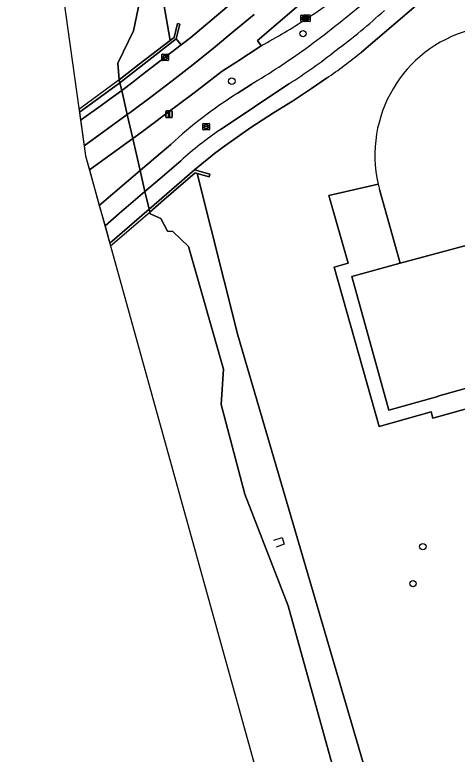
# Model space of a CAD drawing. Extents: x 159053 to 160042, y 380449 to 381423.
# Drawn here: x 159052.5 to 159120.1, y 381045.6 to 381158.5 of the extents above; entities that cross this region are included whole.
import ezdxf

# ---------------------------------------------------------------- set-up
doc = ezdxf.new("R2010")
doc.units = 0
for name, color, linetype in [('IMGEO_Berm_groen', 7, 'Continuous'), ('IMGEO_Berm_open', 7, 'Continuous'), ('IMGEO_Boom', 7, 'Continuous'), ('IMGEO_Damwand', 7, 'Continuous'), ('IMGEO_Dek', 7, 'Continuous'), ('IMGEO_Fietspad_gesloten', 7, 'Continuous'), ('IMGEO_Groenvoorziening', 7, 'Continuous'), ('IMGEO_Kolk', 7, 'Continuous'), ('IMGEO_Lichtmast', 7, 'Continuous'), ('IMGEO_Muur', 7, 'Continuous'), ('IMGEO_Oever', 7, 'Continuous'), ('IMGEO_OVBaan_gesloten', 7, 'Continuous'), ('IMGEO_Pand', 7, 'Continuous'), ('IMGEO_Rijbaan_regionaal_gesloten', 7, 'Continuous'), ('IMGEO_Rioolput', 7, 'Continuous'), ('IMGEO_Voetpad_open', 7, 'Continuous'), ('IMGEO_Waterloop', 7, 'Continuous')]:
    doc.layers.add(name, color=color, linetype=linetype)

msp = doc.modelspace()

# ---------------------------------------------------------------- linework, layer by layer
at = {"layer": 'IMGEO_Berm_groen'}
for points in [[(159067.68, 381207.53), (159068.01, 381205.75), (159067.65, 381205.71), (159072.16, 381177.99), (159076.23, 381154.57), (159076.85, 381155.05), (159077.38, 381157.18), (159077.74, 381157.09), (159077.17, 381154.83), (159077.91, 381153.94), (159078.12, 381154.1), (159079.4, 381155.04), (159109.43, 381180.39), (159137.66, 381204.46), (159189.01, 381248.45)], [(159090.16, 381153.79), (159086.41, 381151.33), (159084.21, 381149.9), (159081.93, 381148.16), (159079.89, 381146.61), (159075.74, 381143.48), (159073.22, 381141.59), (159071.83, 381140.55), (159070.54, 381139.62), (159071.66, 381134.73), (159072.68, 381135.6), (159074.08, 381136.79), (159076.35, 381138.72)], [(159086.48, 381146.51), (159088.6, 381147.89)]]:
    msp.add_lwpolyline(points, dxfattribs=at)
for centre, radius, start, end in [((159055.32, 381224.16), 78.29, 302.3058, 308.4202), ((159001.68, 381283.69), 161.43, 306.1778, 310.1395), ((159054.26, 381221.68), 76.79, 297.8663, 303.9601), ((159028.95, 381247.89), 116.44, 300.811, 305.7448), ((159123.73, 381087.59), 69.71, 122.2976, 132.8144)]:
    msp.add_arc(centre, radius, start, end, dxfattribs=at)
at = {"layer": 'IMGEO_Berm_open'}
for points in [[(159077.91, 381153.94), (159077.17, 381154.83), (159068.57, 381148.14), (159068.84, 381146.97), (159070.53, 381148.22), (159071.84, 381149.23)], [(159062.55, 381142.43), (159062.69, 381142.53), (159065.69, 381144.65), (159066.67, 381145.38), (159068.84, 381146.97), (159068.57, 381148.14), (159062.52, 381143.74), (159062.38, 381143.64)], [(159065.42, 381129.41), (159071.66, 381134.73), (159070.54, 381139.62), (159063.91, 381134.84)]]:
    msp.add_lwpolyline(points, close=True, dxfattribs=at)
at = {"layer": 'IMGEO_Boom'}
for centre in [(159096.55, 381155.63), (159085.67, 381148.38), (159114.86, 381077.31), (159113.36, 381071.66)]:
    msp.add_circle(centre, 0.489, dxfattribs=at)
at = {"layer": 'IMGEO_Damwand'}
for points in [[(159068.57, 381148.14), (159068.46, 381148.6), (159068.25, 381151.13), (159070.63, 381156.05)], [(159074.83, 381127.42), (159073.19, 381128.11)]]:
    msp.add_lwpolyline(points, dxfattribs=at)
at = {"layer": 'IMGEO_Dek'}
msp.add_lwpolyline([(159067.14, 381123.23), (159073.13, 381128.4), (159073.02, 381128.85), (159072.4, 381131.55), (159071.66, 381134.73), (159070.54, 381139.62), (159068.84, 381146.97), (159068.57, 381148.14), (159068.46, 381148.6), (159062.46, 381144.17), (159062.32, 381144.07), (159063.32, 381136.98)], close=True, dxfattribs=at)
at = {"layer": 'IMGEO_Fietspad_gesloten'}
for points in [[(159083.88, 381140.97), (159094.37, 381147.96)], [(159088.6, 381147.89), (159086.48, 381146.51)], [(159076.35, 381138.72), (159074.08, 381136.79), (159072.68, 381135.6), (159071.66, 381134.73), (159072.4, 381131.55), (159074.67, 381133.49), (159077.88, 381136.24)]]:
    msp.add_lwpolyline(points, dxfattribs=at)
msp.add_lwpolyline([(159066.29, 381126.29), (159068.44, 381128.16), (159072.4, 381131.55), (159071.66, 381134.73), (159065.42, 381129.41)], close=True, dxfattribs=at)
for centre, radius, start, end in [((159001.68, 381283.69), 161.43, 306.1778, 310.1395), ((159045.99, 381227.93), 93.24, 306.6238, 312.4992), ((159028.95, 381247.89), 116.44, 300.811, 305.7448), ((159051.11, 381216.62), 81.15, 302.2123, 308.4834), ((159123.73, 381087.59), 69.71, 122.2976, 132.8144), ((159118.05, 381091.42), 60.19, 124.5995, 131.8743)]:
    msp.add_arc(centre, radius, start, end, dxfattribs=at)
at = {"layer": 'IMGEO_Groenvoorziening'}
for points in [[(159172.15, 381181.76), (159168.7, 381185.79), (159158.25, 381197.98), (159147.69, 381188.91), (159105.47, 381152.83)], [(159100.16, 381148.83), (159097.86, 381147.28), (159094.92, 381145.35), (159092.06, 381143.57), (159088.57, 381141.29), (159084.76, 381138.61), (159083.01, 381137.32), (159079.97, 381134.84), (159082.32, 381134.16), (159082.21, 381133.76), (159080.36, 381134.29), (159086.61, 381109.6), (159107.12, 381039.64)], [(159135.36, 381102.22), (159116.4, 381096.91), (159116.13, 381097.88), (159108.21, 381095.66), (159101.3, 381120.01), (159103.43, 381120.62), (159100.51, 381130.91), (159108.04, 381132.65)]]:
    msp.add_lwpolyline(points, dxfattribs=at)
for centre, radius, start, end in [((159127.34, 381137.1), 19.81, 105.6822, 192.9968), ((159056.93, 381211.78), 76.36, 304.4781, 309.4685)]:
    msp.add_arc(centre, radius, start, end, dxfattribs=at)
at = {"layer": 'IMGEO_Kolk'}
for p, q in [((159096.22, 381157.55), (159096.22, 381158.4)), ((159096.3, 381158.48), (159097.15, 381158.48)), ((159096.48, 381157.97), (159096.48, 381157.98)), ((159096.92, 381157.93), (159096.52, 381157.93)), ((159096.53, 381158.02), (159096.92, 381158.02)), ((159096.66, 381157.56), (159096.66, 381158.41)), ((159096.71, 381158.26), (159096.74, 381158.26)), ((159096.73, 381157.7), (159096.71, 381157.7)), ((159096.73, 381158.49), (159097.59, 381158.49)), ((159096.92, 381157.98), (159096.92, 381157.99)), ((159096.96, 381158.03), (159097.36, 381158.03)), ((159097.36, 381157.94), (159096.96, 381157.94)), ((159096.97, 381157.98), (159096.97, 381157.97)), ((159097.17, 381157.71), (159097.14, 381157.71)), ((159097.15, 381158.27), (159097.17, 381158.27)), ((159097.22, 381158.4), (159097.22, 381157.55)), ((159097.4, 381157.99), (159097.4, 381157.98)), ((159097.66, 381158.41), (159097.66, 381157.56)), ((159097.15, 381157.48), (159096.3, 381157.48)), ((159097.59, 381157.49), (159096.73, 381157.49)), ((159074.98, 381151.6), (159074.98, 381152.45)), ((159075.06, 381152.52), (159075.91, 381152.52)), ((159075.28, 381152.07), (159075.68, 381152.07)), ((159075.47, 381152.3), (159075.49, 381152.3)), ((159075.98, 381152.45), (159075.98, 381151.6)), ((159075.91, 381151.52), (159075.06, 381151.52)), ((159075.24, 381152.02), (159075.24, 381152.03)), ((159075.68, 381151.98), (159075.28, 381151.98)), ((159075.49, 381151.74), (159075.47, 381151.74)), ((159075.72, 381152.03), (159075.72, 381152.02))]:
    msp.add_line(p, q, dxfattribs=at)
for points in [[(159096.22, 381157.55), (159096.22, 381158.4)], [(159096.3, 381158.48), (159097.15, 381158.48)], [(159096.66, 381157.56), (159096.66, 381158.41)], [(159096.73, 381158.49), (159097.59, 381158.49)], [(159097.22, 381158.4), (159097.22, 381157.55)], [(159097.66, 381158.41), (159097.66, 381157.56)], [(159097.15, 381157.48), (159096.3, 381157.48)], [(159097.59, 381157.49), (159096.73, 381157.49)], [(159074.98, 381151.6), (159074.98, 381152.45)], [(159075.06, 381152.52), (159075.91, 381152.52)], [(159075.98, 381152.45), (159075.98, 381151.6)], [(159075.91, 381151.52), (159075.06, 381151.52)]]:
    msp.add_lwpolyline(points, dxfattribs=at)
for centre, radius, start, end in [((159096.3, 381158.4), 0.0765, 91.552, 178.448), ((159096.3, 381158.4), 0.0765, 91.552, 178.448), ((159096.52, 381157.98), 0.0403, 85.8775, 175.7526), ((159096.52, 381157.97), 0.0366, 178.938, 274.7102), ((159096.74, 381158.41), 0.0765, 91.552, 178.448), ((159096.74, 381158.41), 0.0765, 91.552, 178.448), ((159096.96, 381157.99), 0.0403, 85.8775, 175.7526), ((159096.93, 381157.98), 0.0386, 1.7309, 96.639), ((159096.95, 381157.98), 0.0366, 178.938, 274.7102), ((159096.92, 381157.98), 0.043, 264.8664, 352.4533), ((159097.15, 381158.4), 0.0765, 1.552, 88.448), ((159097.15, 381158.4), 0.0765, 1.552, 88.448), ((159097.36, 381157.99), 0.0386, 1.7309, 96.639), ((159097.36, 381157.99), 0.043, 264.8664, 352.4533), ((159097.58, 381158.41), 0.0765, 1.552, 88.448), ((159097.58, 381158.41), 0.0765, 1.552, 88.448), ((159096.3, 381157.55), 0.0765, 181.552, 268.448), ((159096.3, 381157.55), 0.0765, 181.552, 268.448), ((159096.74, 381157.56), 0.0765, 181.552, 268.448), ((159096.74, 381157.56), 0.0765, 181.552, 268.448), ((159097.15, 381157.55), 0.0765, 271.552, 358.448), ((159097.15, 381157.55), 0.0765, 271.552, 358.448), ((159097.58, 381157.56), 0.0765, 271.552, 358.448), ((159097.58, 381157.56), 0.0765, 271.552, 358.448), ((159075.06, 381152.45), 0.0765, 91.552, 178.448), ((159075.06, 381152.45), 0.0765, 91.552, 178.448), ((159075.28, 381152.03), 0.0403, 85.8775, 175.7526), ((159075.69, 381152.03), 0.0386, 1.7309, 96.639), ((159075.91, 381152.45), 0.0765, 1.552, 88.448), ((159075.91, 381152.45), 0.0765, 1.552, 88.448), ((159075.06, 381151.6), 0.0765, 181.552, 268.448), ((159075.06, 381151.6), 0.0765, 181.552, 268.448), ((159075.28, 381152.02), 0.0366, 178.938, 274.7102), ((159075.68, 381152.02), 0.043, 264.8664, 352.4533), ((159075.91, 381151.6), 0.0765, 271.552, 358.448), ((159075.91, 381151.6), 0.0765, 271.552, 358.448)]:
    msp.add_arc(centre, radius, start, end, dxfattribs=at)
for centre, major_axis, ratio, start_param, end_param in [((159096.71, 381157.98), (-0.387, 0.002), 0.722429, 4.712389, 7.853982), ((159096.73, 381157.98), (-0.39, 0.002), 0.717154, 1.570796, 4.712389), ((159097.15, 381157.99), (-0.387, 0.002), 0.722429, 4.712389, 7.853982), ((159097.17, 381157.99), (-0.39, 0.002), 0.717154, 1.570796, 4.712389), ((159075.47, 381152.02), (-0.387, 0.002), 0.722429, 4.712389, 7.853982), ((159075.49, 381152.02), (-0.39, 0.002), 0.717154, 1.570796, 4.712389)]:
    msp.add_ellipse(centre, major_axis=major_axis, ratio=ratio, start_param=start_param, end_param=end_param, dxfattribs=at)
at = {"layer": 'IMGEO_Lichtmast'}
for p, q in [((159075.57, 381142.93), (159075.57, 381143.73)), ((159075.57, 381143.73), (159075.57, 381142.93)), ((159075.67, 381143.83), (159076.46, 381143.83)), ((159076.46, 381143.83), (159075.67, 381143.83)), ((159076.56, 381143.73), (159076.56, 381142.93)), ((159076.56, 381142.93), (159076.56, 381143.73)), ((159076.46, 381142.83), (159075.67, 381142.83)), ((159075.67, 381142.83), (159076.46, 381142.83))]:
    msp.add_line(p, q, dxfattribs=at)
msp.add_lwpolyline([(159075.99, 381143.71), (159076.14, 381143.71), (159076.14, 381142.96), (159075.99, 381142.96), (159075.99, 381143.71)], dxfattribs=at)
for centre, start, end in [((159075.67, 381143.73), 90, 180), ((159075.67, 381143.73), 90, 180), ((159076.46, 381143.73), 0, 90), ((159076.46, 381143.73), 360, 90), ((159075.67, 381142.93), 180, 270), ((159075.67, 381142.93), 180, 270), ((159076.46, 381142.93), 270, 0), ((159076.46, 381142.93), 270, 0)]:
    msp.add_arc(centre, 0.1, start, end, dxfattribs=at)
at = {"layer": 'IMGEO_Muur'}
for points in [[(159077.17, 381154.83), (159077.74, 381157.09), (159077.38, 381157.18), (159076.85, 381155.05), (159076.23, 381154.57), (159071.53, 381150.96), (159068.46, 381148.6), (159068.57, 381148.14)], [(159062.38, 381143.64), (159062.52, 381143.74), (159068.57, 381148.14), (159068.46, 381148.6), (159062.46, 381144.17), (159062.32, 381144.07)], [(159075.26, 381130.24), (159080.06, 381134.38), (159080.36, 381134.29), (159082.21, 381133.76), (159082.32, 381134.16), (159079.97, 381134.84), (159073.02, 381128.85), (159073.13, 381128.4)], [(159067.14, 381123.23), (159073.13, 381128.4), (159073.02, 381128.85), (159067.01, 381123.67)]]:
    msp.add_lwpolyline(points, close=True, dxfattribs=at)
msp.add_lwpolyline([(159092.09, 381078.32), (159093.35, 381078.71), (159093.67, 381077.71), (159092.47, 381077.23)], dxfattribs=at)
at = {"layer": 'IMGEO_Oever'}
for points in [[(159061.27, 381216.06), (159058.75, 381215.52), (159060.14, 381206.75), (159060.72, 381205.13), (159064.46, 381201.91), (159067.71, 381187.45), (159070.25, 381175.83), (159070.46, 381171.85), (159070.91, 381164.57), (159071.63, 381160.68), (159070.63, 381156.05), (159068.25, 381151.13), (159068.46, 381148.6), (159071.53, 381150.96), (159076.23, 381154.57), (159072.16, 381177.99), (159067.65, 381205.71), (159067.43, 381207.02)], [(159107.12, 381039.64), (159086.61, 381109.6), (159080.36, 381134.29), (159080.06, 381134.38), (159075.26, 381130.24), (159073.13, 381128.4), (159073.19, 381128.11), (159074.83, 381127.42), (159075.86, 381125.49), (159076.64, 381125.42), (159079.04, 381123.16), (159084.39, 381104.42), (159084.03, 381099), (159087.66, 381085.35), (159094.3, 381068.29), (159105.01, 381029.62)]]:
    msp.add_lwpolyline(points, dxfattribs=at)
at = {"layer": 'IMGEO_OVBaan_gesloten'}
msp.add_lwpolyline([(159125.31, 381180.98), (159144.99, 381197.81), (159142.91, 381200.21), (159089.57, 381154.57), (159090.16, 381153.79)], dxfattribs=at)
for centre, radius, start, end in [((159055.32, 381224.16), 78.29, 302.3058, 308.4202), ((159054.26, 381221.68), 76.79, 297.8663, 303.9601)]:
    msp.add_arc(centre, radius, start, end, dxfattribs=at)
at = {"layer": 'IMGEO_Pand'}
msp.add_lwpolyline([(159108.24, 381131.86), (159111.38, 381120.61), (159127.35, 381124.88), (159125.16, 381132.71), (159125.14, 381132.78), (159125.13, 381132.81)], dxfattribs=at)
msp.add_lwpolyline([(159129.67, 381125.52), (159127.35, 381124.88), (159111.38, 381120.61), (159104.02, 381118.56), (159109.64, 381098.14), (159117.16, 381100.22), (159117.14, 381100.28), (159135.23, 381105.31)], close=True, dxfattribs=at)
for centre, radius, start, end in [((159127.34, 381137.1), 19.81, 105.6822, 192.9968), ((159127.65, 381137.2), 20.14, 193.0473, 195.3663)]:
    msp.add_arc(centre, radius, start, end, dxfattribs=at)
at = {"layer": 'IMGEO_Rijbaan_regionaal_gesloten'}
for points in [[(159089.08, 381158.57), (159085.96, 381156.02), (159082.88, 381153.42), (159079.74, 381150.93), (159076.54, 381148.44), (159073.35, 381146), (159070.12, 381143.59), (159069.7, 381143.27), (159070.54, 381139.62), (159071.83, 381140.55), (159073.22, 381141.59), (159075.74, 381143.48), (159079.89, 381146.61), (159081.93, 381148.16), (159084.21, 381149.9), (159086.41, 381151.33), (159090.16, 381153.79), (159089.57, 381154.57), (159142.91, 381200.21)], [(159109.43, 381180.39), (159079.4, 381155.04), (159078.12, 381154.1), (159077.91, 381153.94), (159071.84, 381149.23), (159070.53, 381148.22), (159068.84, 381146.97), (159069.7, 381143.27), (159070.12, 381143.59), (159073.35, 381146), (159076.54, 381148.44), (159079.74, 381150.93), (159082.88, 381153.42), (159085.96, 381156.02), (159089.08, 381158.57)]]:
    msp.add_lwpolyline(points, dxfattribs=at)
for points in [[(159063.1, 381138.49), (159069.7, 381143.27), (159068.84, 381146.97), (159066.67, 381145.38), (159065.69, 381144.65), (159062.69, 381142.53), (159062.55, 381142.43)], [(159063.91, 381134.84), (159070.54, 381139.62), (159069.7, 381143.27), (159063.1, 381138.49), (159063.32, 381136.98)]]:
    msp.add_lwpolyline(points, close=True, dxfattribs=at)
at = {"layer": 'IMGEO_Rioolput'}
for p, q in [((159081.32, 381141.94), (159082.17, 381141.94)), ((159081.24, 381141.02), (159081.24, 381141.87)), ((159082.17, 381140.94), (159081.32, 381140.94)), ((159081.5, 381141.44), (159081.5, 381141.45)), ((159081.94, 381141.4), (159081.54, 381141.4)), ((159081.55, 381141.49), (159081.94, 381141.49)), ((159081.73, 381141.72), (159081.76, 381141.72)), ((159081.75, 381141.16), (159081.73, 381141.16)), ((159081.99, 381141.45), (159081.99, 381141.44)), ((159082.24, 381141.87), (159082.24, 381141.02))]:
    msp.add_line(p, q, dxfattribs=at)
for points in [[(159081.32, 381141.94), (159082.17, 381141.94)], [(159081.24, 381141.02), (159081.24, 381141.87)], [(159082.17, 381140.94), (159081.32, 381140.94)], [(159082.24, 381141.87), (159082.24, 381141.02)]]:
    msp.add_lwpolyline(points, dxfattribs=at)
for centre, radius, start, end in [((159081.32, 381141.87), 0.0765, 91.552, 178.448), ((159081.32, 381141.87), 0.0765, 91.552, 178.448), ((159082.17, 381141.87), 0.0765, 1.552, 88.448), ((159082.17, 381141.87), 0.0765, 1.552, 88.448), ((159081.32, 381141.02), 0.0765, 181.552, 268.448), ((159081.32, 381141.02), 0.0765, 181.552, 268.448), ((159081.54, 381141.45), 0.0403, 85.8775, 175.7526), ((159081.54, 381141.44), 0.0366, 178.938, 274.7102), ((159081.95, 381141.45), 0.0386, 1.7309, 96.639), ((159081.94, 381141.44), 0.043, 264.8664, 352.4533), ((159082.17, 381141.02), 0.0765, 271.552, 358.448), ((159082.17, 381141.02), 0.0765, 271.552, 358.448)]:
    msp.add_arc(centre, radius, start, end, dxfattribs=at)
for centre, major_axis, ratio, start_param, end_param in [((159081.73, 381141.44), (-0.387, 0.002), 0.722429, 4.712389, 7.853982), ((159081.75, 381141.44), (-0.39, 0.002), 0.717154, 1.570796, 4.712389)]:
    msp.add_ellipse(centre, major_axis=major_axis, ratio=ratio, start_param=start_param, end_param=end_param, dxfattribs=at)
at = {"layer": 'IMGEO_Voetpad_open'}
for points in [[(159105.47, 381152.83), (159147.69, 381188.91)], [(159077.88, 381136.24), (159074.67, 381133.49), (159072.4, 381131.55), (159073.02, 381128.85), (159079.97, 381134.84), (159083.01, 381137.32), (159084.76, 381138.61), (159088.57, 381141.29), (159092.06, 381143.57), (159094.92, 381145.35), (159097.86, 381147.28), (159100.16, 381148.83)], [(159094.37, 381147.96), (159083.88, 381140.97)], [(159108.04, 381132.65), (159100.51, 381130.91), (159103.43, 381120.62), (159101.3, 381120.01), (159108.21, 381095.66), (159116.13, 381097.88), (159116.4, 381096.91), (159135.36, 381102.22), (159138.07, 381093.24), (159138.86, 381090.4), (159139.37, 381088.49), (159139.85, 381086.88), (159139.98, 381086.92), (159149.59, 381089.58), (159153.14, 381076.83), (159153.61, 381075.12), (159159.16, 381055.17), (159159.62, 381053.49), (159162.66, 381042.59)], [(159125.13, 381132.81), (159125.14, 381132.78), (159125.16, 381132.71), (159127.35, 381124.88), (159129.67, 381125.52), (159135.23, 381105.31), (159117.14, 381100.28), (159117.16, 381100.22), (159109.64, 381098.14), (159104.02, 381118.56), (159111.38, 381120.61), (159108.24, 381131.86)]]:
    msp.add_lwpolyline(points, dxfattribs=at)
msp.add_lwpolyline([(159067.01, 381123.67), (159073.02, 381128.85), (159072.4, 381131.55), (159068.44, 381128.16), (159066.29, 381126.29)], close=True, dxfattribs=at)
for centre, radius, start, end in [((159045.99, 381227.93), 93.24, 306.6238, 312.4992), ((159051.11, 381216.62), 81.15, 302.2123, 308.4834), ((159056.93, 381211.78), 76.36, 304.4781, 309.4685), ((159118.05, 381091.42), 60.19, 124.5995, 131.8743), ((159127.65, 381137.2), 20.14, 193.0473, 195.3663)]:
    msp.add_arc(centre, radius, start, end, dxfattribs=at)
at = {"layer": 'IMGEO_Waterloop'}
for points in [[(159052.5, 381214.19), (159063.32, 381136.98), (159100.14, 381004.41), (159129.86, 380897.41), (159160.37, 380787.59)], [(159105.01, 381029.62), (159094.3, 381068.29), (159087.66, 381085.35), (159084.03, 381099), (159084.39, 381104.42), (159079.04, 381123.16), (159076.64, 381125.42), (159075.86, 381125.49), (159074.83, 381127.42), (159073.19, 381128.11), (159073.13, 381128.4), (159073.02, 381128.85), (159072.4, 381131.55), (159071.66, 381134.73), (159070.54, 381139.62), (159069.7, 381143.27), (159068.84, 381146.97), (159068.57, 381148.14), (159068.46, 381148.6), (159068.25, 381151.13), (159070.63, 381156.05), (159071.63, 381160.68)]]:
    msp.add_lwpolyline(points, dxfattribs=at)

doc.saveas('drawing.dxf')
